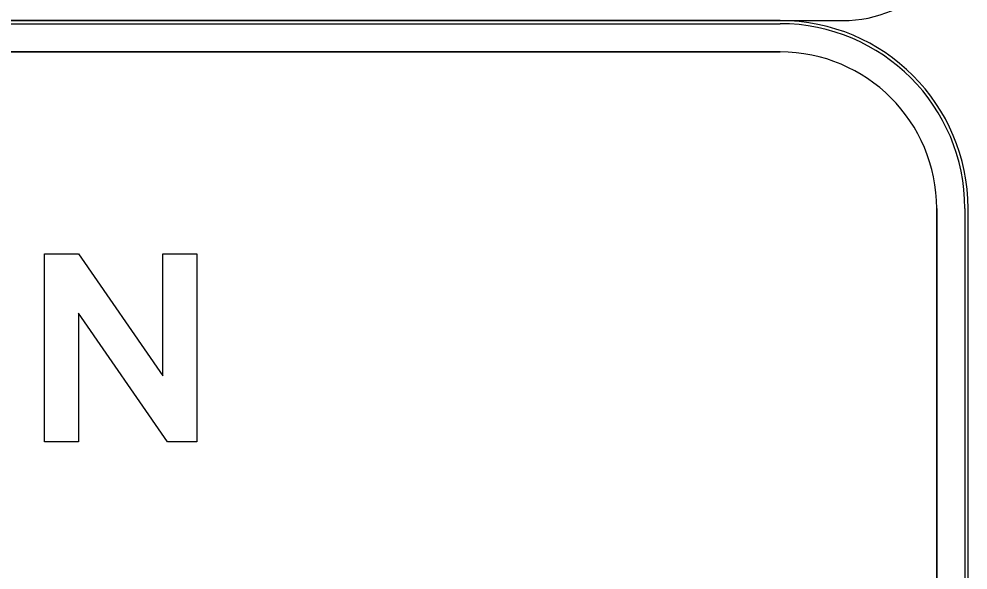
# Model space of a CAD drawing. Extents: x 2149961 to 2150220, y 145114 to 145240.
# Drawn here: x 2149993.88 to 2149998.93, y 145230.34 to 145233.27 of the extents above; entities that cross this region are included whole.
import ezdxf

# ---------------------------------------------------------------- set-up
doc = ezdxf.new("R2010")
doc.units = 0
for name, color, linetype in [('GSBWFILL', 7, 'Continuous'), ('GSCOLORFILL', 7, 'Continuous'), ('GSOUTLINE', 7, 'Continuous')]:
    doc.layers.add(name, color=color, linetype=linetype)

msp = doc.modelspace()

# ---------------------------------------------------------------- linework, layer by layer
at = {"layer": 'GSBWFILL'}
for p, q in [((2149997.9295, 145233.2619), (2149984.4295, 145233.2619)), ((2149986.5975, 145233.2619), (2149998.2629, 145233.2619)), ((2149984.4295, 145233.0952), (2149997.9295, 145233.0952)), ((2149998.7629, 145232.2619), (2149998.7629, 145217.7619)), ((2149998.9295, 145217.7619), (2149998.9295, 145232.2619))]:
    msp.add_line(p, q, dxfattribs=at)
msp.add_lwpolyline([(2149994.8245, 145232.0202), (2149994.8245, 145231.0202), (2149994.6695, 145231.0202), (2149994.1945, 145231.7052), (2149994.1945, 145231.0202), (2149994.0145, 145231.0202), (2149994.0145, 145232.0202), (2149994.1951, 145232.0202), (2149994.6445, 145231.3721), (2149994.6445, 145232.0202)], close=True, dxfattribs=at)
for centre, radius, start, end in [((2149998.2629, 145233.9285), 0.6667, 270, 0), ((2149997.9295, 145232.2619), 1, 0, 90), ((2149997.9295, 145232.2619), 0.8333, 0, 90)]:
    msp.add_arc(centre, radius, start, end, dxfattribs=at)
at = {"layer": 'GSCOLORFILL'}
for p, q in [((2149997.9295, 145233.2619), (2149984.4295, 145233.2619)), ((2149997.9295, 145233.2619), (2149984.4295, 145233.2619)), ((2149997.9295, 145233.2619), (2149984.4295, 145233.2619)), ((2149986.5958, 145233.2619), (2149998.2629, 145233.2619)), ((2149986.596, 145233.2619), (2149998.2629, 145233.2619)), ((2149986.5975, 145233.2619), (2149998.2629, 145233.2619)), ((2149984.4295, 145233.2452), (2149997.9295, 145233.2452)), ((2149984.4295, 145233.0952), (2149997.9295, 145233.0952)), ((2149998.7629, 145232.2619), (2149998.7629, 145217.7619)), ((2149998.9129, 145232.2619), (2149998.9129, 145217.7619)), ((2149998.9295, 145217.7619), (2149998.9295, 145232.2619)), ((2149998.9295, 145217.7619), (2149998.9295, 145232.2619)), ((2149998.9295, 145217.7619), (2149998.9295, 145232.2619))]:
    msp.add_line(p, q, dxfattribs=at)
msp.add_lwpolyline([(2149994.8245, 145232.0202), (2149994.8245, 145231.0202), (2149994.6695, 145231.0202), (2149994.1945, 145231.7052), (2149994.1945, 145231.0202), (2149994.0145, 145231.0202), (2149994.0145, 145232.0202), (2149994.1951, 145232.0202), (2149994.6445, 145231.3721), (2149994.6445, 145232.0202)], close=True, dxfattribs=at)
for centre, radius, start, end in [((2149998.2629, 145233.9285), 0.6667, 270, 0), ((2149998.2629, 145233.9285), 0.6667, 270, 0), ((2149998.2629, 145233.9285), 0.6667, 270, 0), ((2149997.9295, 145232.2619), 1, 0, 90), ((2149997.9295, 145232.2619), 1, 0, 90), ((2149997.9295, 145232.2619), 1, 0, 90), ((2149997.9295, 145232.2619), 0.9833, 0, 90), ((2149997.9295, 145232.2619), 0.8333, 0, 90)]:
    msp.add_arc(centre, radius, start, end, dxfattribs=at)
at = {"layer": 'GSOUTLINE'}
for p, q in [((2149997.9295, 145233.2619), (2149984.4295, 145233.2619)), ((2149986.5958, 145233.2619), (2149998.2629, 145233.2619)), ((2149997.9295, 145233.0952), (2149984.4295, 145233.0952)), ((2149998.7629, 145217.7619), (2149998.7629, 145232.2619)), ((2149998.9295, 145217.7619), (2149998.9295, 145232.2619))]:
    msp.add_line(p, q, dxfattribs=at)
msp.add_lwpolyline([(2149994.8245, 145232.0202), (2149994.8245, 145231.0202), (2149994.6695, 145231.0202), (2149994.1945, 145231.7052), (2149994.1945, 145231.0202), (2149994.0145, 145231.0202), (2149994.0145, 145232.0202), (2149994.1951, 145232.0202), (2149994.6445, 145231.3721), (2149994.6445, 145232.0202)], close=True, dxfattribs=at)
for centre, radius, start, end in [((2149998.2629, 145233.9285), 0.6667, 270, 0), ((2149997.9295, 145232.2619), 1, 0, 90), ((2149997.9295, 145232.2619), 0.8333, 0, 90)]:
    msp.add_arc(centre, radius, start, end, dxfattribs=at)

doc.saveas('drawing.dxf')
